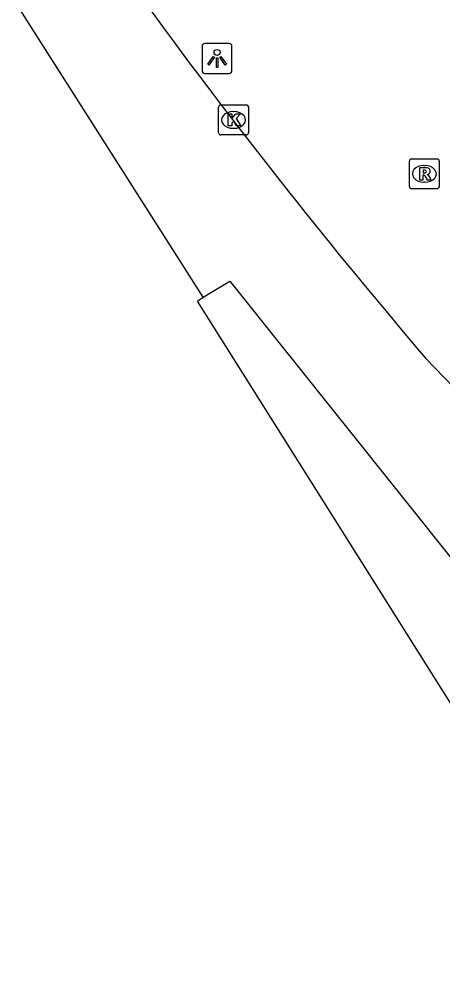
# Model space of a CAD drawing. Extents: x 160077 to 160945, y 386481 to 387498.
# Drawn here: x 160294.05 to 160308.2, y 386953.54 to 386985.59 of the extents above; entities that cross this region are included whole.
import ezdxf

# ---------------------------------------------------------------- set-up
doc = ezdxf.new("R2010")
doc.units = 0
for name, color, linetype in [('IMGEO_Kolk', 7, 'Continuous'), ('IMGEO_Lichtpunt', 7, 'Continuous'), ('IMGEO_OVBaan_gesloten', 7, 'Continuous'), ('IMGEO_Rijbaan_regionaal_gesloten', 7, 'Continuous'), ('IMGEO_Rioolput', 7, 'Continuous')]:
    doc.layers.add(name, color=color, linetype=linetype)

msp = doc.modelspace()

# ---------------------------------------------------------------- linework, layer by layer
at = {"layer": 'IMGEO_Kolk'}
for p, q in [((160300.706, 386981.801), (160300.706, 386982.653)), ((160300.781, 386982.727), (160301.633, 386982.727)), ((160301.194, 386982.507), (160301.219, 386982.507)), ((160301.707, 386982.653), (160301.707, 386981.801)), ((160301.217, 386981.947), (160301.192, 386981.947)), ((160301.633, 386981.727), (160300.781, 386981.727))]:
    msp.add_line(p, q, dxfattribs=at)
for points in [[(160300.706, 386981.801), (160300.706, 386982.653)], [(160300.781, 386982.727), (160301.633, 386982.727)], [(160301.707, 386982.653), (160301.707, 386981.801)], [(160301.027, 386982.427), (160301.15, 386982.427), (160301.15, 386982.276), (160301.28, 386982.427), (160301.444, 386982.427), (160301.298, 386982.276), (160301.451, 386982.027), (160301.299, 386982.027), (160301.214, 386982.191), (160301.15, 386982.124), (160301.15, 386982.027), (160301.027, 386982.027), (160301.027, 386982.427)], [(160301.633, 386981.727), (160300.781, 386981.727)]]:
    msp.add_lwpolyline(points, dxfattribs=at)
for centre, start, end in [((160300.783, 386982.651), 91.552, 178.448), ((160300.783, 386982.651), 91.552, 178.448), ((160301.631, 386982.651), 1.552, 88.448), ((160301.631, 386982.651), 1.552, 88.448), ((160300.783, 386981.803), 181.552, 268.448), ((160300.783, 386981.803), 181.552, 268.448), ((160301.631, 386981.803), 271.552, 358.448), ((160301.631, 386981.803), 271.552, 358.448)]:
    msp.add_arc(centre, 0.0765, start, end, dxfattribs=at)
for centre, major_axis, ratio, start_param, end_param in [((160301.193, 386982.227), (-0.387, 0.002), 0.722429, 4.712389, 7.853982), ((160301.218, 386982.227), (-0.39, 0.002), 0.717154, 1.570796, 4.712389)]:
    msp.add_ellipse(centre, major_axis=major_axis, ratio=ratio, start_param=start_param, end_param=end_param, dxfattribs=at)
at = {"layer": 'IMGEO_Lichtpunt'}
for p, q in [((160301.059, 386984.779), (160300.251, 386984.779)), ((160301.059, 386984.779), (160300.251, 386984.779)), ((160300.157, 386984.684), (160300.157, 386983.877)), ((160300.157, 386984.684), (160300.157, 386983.877)), ((160301.153, 386983.877), (160301.153, 386984.684)), ((160301.153, 386983.877), (160301.153, 386984.684)), ((160300.251, 386983.783), (160301.059, 386983.783)), ((160300.251, 386983.783), (160301.059, 386983.783))]:
    msp.add_line(p, q, dxfattribs=at)
for points in [[(160300.531, 386984.348), (160300.57, 386984.32), (160300.382, 386984.058), (160300.344, 386984.085), (160300.531, 386984.348)], [(160300.633, 386984.3), (160300.68, 386984.3), (160300.68, 386983.978), (160300.633, 386983.978), (160300.633, 386984.3)], [(160300.743, 386984.32), (160300.781, 386984.347), (160300.968, 386984.085), (160300.929, 386984.057), (160300.743, 386984.32)]]:
    msp.add_lwpolyline(points, dxfattribs=at)
msp.add_circle((160300.656, 386984.482), 0.0994, dxfattribs=at)
for centre, start, end in [((160300.251, 386984.684), 90, 180), ((160300.251, 386984.684), 90, 180), ((160301.059, 386984.684), 0, 90), ((160301.059, 386984.684), 0, 90), ((160300.251, 386983.877), 180, 270), ((160300.251, 386983.877), 180, 270), ((160301.059, 386983.877), 270, 0), ((160301.059, 386983.877), 270, 360)]:
    msp.add_arc(centre, 0.0946, start, end, dxfattribs=at)
at = {"layer": 'IMGEO_OVBaan_gesloten'}
for points in [[(160300.188, 386976.311), (160294.07, 386985.931)], [(160314.258, 386953.544), (160300.003, 386976.179), (160300.188, 386976.311)]]:
    msp.add_lwpolyline(points, dxfattribs=at)
at = {"layer": 'IMGEO_Rijbaan_regionaal_gesloten'}
msp.add_lwpolyline([(160300.188, 386976.311), (160301.077, 386976.848), (160308.654, 386967.369)], dxfattribs=at)
for centre, radius, start, end in [((160492.096, 387126.775), 239.485, 214.2105, 216.12344), ((160460.349, 387104.46), 200.688, 216.32067, 220.45079), ((160118.006, 386790.429), 264.103, 41.02155, 44.11011)]:
    msp.add_arc(centre, radius, start, end, dxfattribs=at)
at = {"layer": 'IMGEO_Rioolput'}
for p, q in [((160307.153, 386980.927), (160308.005, 386980.927)), ((160307.078, 386980.001), (160307.078, 386980.853)), ((160307.566, 386980.707), (160307.591, 386980.707)), ((160308.079, 386980.853), (160308.079, 386980.001)), ((160307.589, 386980.147), (160307.564, 386980.147)), ((160308.005, 386979.927), (160307.153, 386979.927))]:
    msp.add_line(p, q, dxfattribs=at)
for points in [[(160307.153, 386980.927), (160308.005, 386980.927)], [(160307.078, 386980.001), (160307.078, 386980.853)], [(160307.667, 386980.625), (160307.415, 386980.627), (160307.415, 386980.227)], [(160308.079, 386980.853), (160308.079, 386980.001)], [(160307.415, 386980.227), (160307.539, 386980.227), (160307.539, 386980.389), (160307.55, 386980.389)], [(160307.593, 386980.546), (160307.539, 386980.546), (160307.539, 386980.465)], [(160307.539, 386980.465), (160307.591, 386980.465)], [(160307.597, 386980.36), (160307.668, 386980.227), (160307.808, 386980.227), (160307.743, 386980.353)], [(160308.005, 386979.927), (160307.153, 386979.927)]]:
    msp.add_lwpolyline(points, dxfattribs=at)
for centre, radius, start, end in [((160307.155, 386980.851), 0.0765, 91.552, 178.448), ((160307.155, 386980.851), 0.0765, 91.552, 178.448), ((160308.003, 386980.851), 0.0765, 1.552, 88.448), ((160308.003, 386980.851), 0.0765, 1.552, 88.448), ((160307.666, 386980.515), 0.109, 350.3612, 89.416), ((160307.549, 386980.336), 0.0533, 26.0293, 88.6989), ((160307.575, 386980.654), 0.19, 274.7715, 282.9687), ((160307.599, 386980.45), 0.0964, 77.0061, 93.1865), ((160307.613, 386980.507), 0.0378, 276.6634, 79.6772), ((160307.664, 386980.515), 0.112, 277.5842, 350.9817), ((160307.648, 386980.3), 0.108, 29.5134, 73.7905), ((160307.155, 386980.003), 0.0765, 181.552, 268.448), ((160307.155, 386980.003), 0.0765, 181.552, 268.448), ((160308.003, 386980.003), 0.0765, 271.552, 358.448), ((160308.003, 386980.003), 0.0765, 271.552, 358.448)]:
    msp.add_arc(centre, radius, start, end, dxfattribs=at)
for centre, major_axis, ratio, start_param, end_param in [((160307.565, 386980.427), (-0.387, 0.002), 0.722429, 4.712389, 7.853982), ((160307.59, 386980.427), (-0.39, 0.002), 0.717154, 1.570796, 4.712389)]:
    msp.add_ellipse(centre, major_axis=major_axis, ratio=ratio, start_param=start_param, end_param=end_param, dxfattribs=at)

doc.saveas('drawing.dxf')
